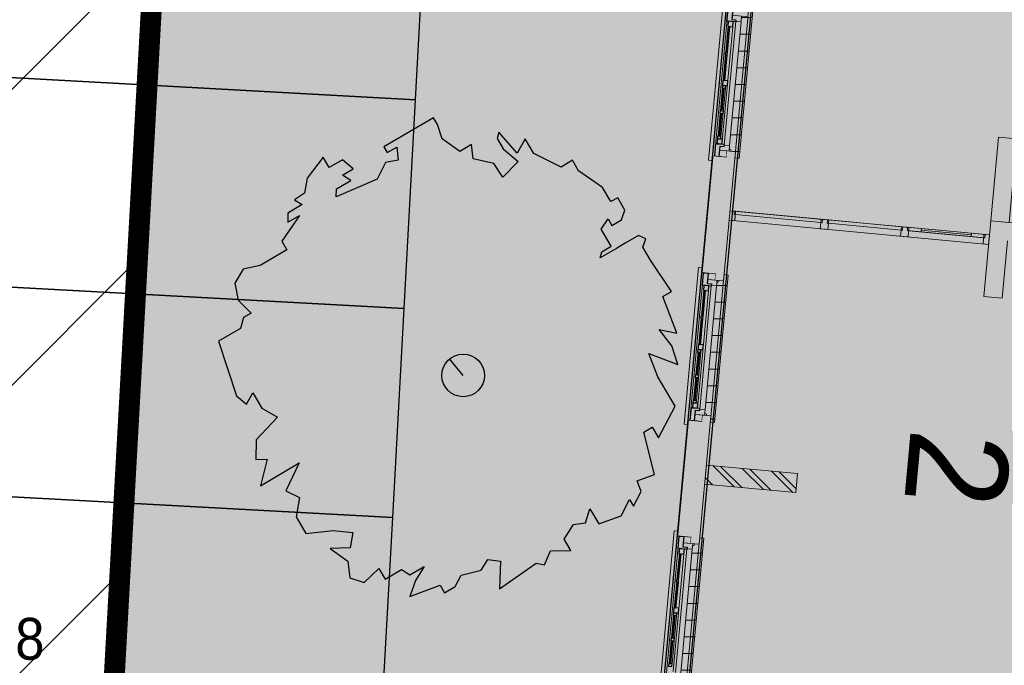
# Model space of a CAD drawing. Extents: x -1000932 to 2054797, y 285738 to 764020.
# Tile 894 of 1056: x 1352547 to 1364316, y 511685 to 519401. Entities that reach past the tile are written whole.
import ezdxf

# ---------------------------------------------------------------- set-up
doc = ezdxf.new("R2010")
doc.units = 0
doc.header["$MEASUREMENT"] = 0
doc.set_wipeout_variables(frame=1)
doc.linetypes.add('DASHED', pattern=[0.75, 0.5, -0.25])
doc.layers.get('0').update_dxf_attribs({"color": 1, "linetype": 'CONTINUOUS'})
for name, color, linetype in [('--schets pp', 1, 'CONTINUOUS'), ('-boom beschermd', 82, 'CONTINUOUS'), ('A-0010--', 4, 'CONTINUOUS'), ('A-0210-WAND-BU', 7, 'CONTINUOUS'), ('A-0220-WAND-BI', 1, 'CONTINUOUS'), ('A-0310-KOZ-BU', 7, 'CONTINUOUS'), ('A-0320-KOZ-BI', 14, 'CONTINUOUS'), ('A-0900-TERREIN', 14, 'CONTINUOUS')]:
    doc.layers.add(name, color=color, linetype=linetype)
doc.layers.add('Z02', color=7, linetype='CONTINUOUS', lineweight=0)
doc.layers.add('Z09', color=7, linetype='CONTINUOUS', lineweight=0)
doc.styles.add('JK-T', font='arial.ttf', dxfattribs={"width": 0.9})
doc.styles.get("Standard").update_dxf_attribs({"font": 'romans.shx'})
doc.styles.add('Style-INTL_ISO_EQUAL', font='INTL_ISO_EQUAL.shx')
pattern_1 = [(360, (1325089.03, 597225.78), (5e-14, 200), [])]
pattern_2 = [(315, (1325089.03, 597225.78), (159.09903, 159.09903), []), (315, (1325174.03, 597225.78), (159.09903, 159.09903), [])]

# ---------------------------------------------------------------- blocks, each defined once
blk = doc.blocks.new('eigendomssituatie')
at = {"layer": '--schets pp', "linetype": 'Continuous', "transparency": 33554495}
h = blk.add_hatch(color=140, dxfattribs=at)
h.dxf.hatch_style = 1
h.paths.add_polyline_path([(9221, 16017), (-3884, 17237), (-5436, 504), (0, 0), (-2500, -26949), (-6847, -26546), (-6943, -27582), (-9442, -27350), (-9346, -26314), (-13692, -25911), (-13542, -23750), (-24868, -22700), (-35971, -21670), (-39085, -21481), (-35919, 15171), (-35449, 20057), (-40996, 20385), (-45060, -52868), (-5988, -60874), (-5392, -55500), (3604, -48873)])
at = {"layer": '--schets pp', "color": 140, "linetype": 'Continuous', "const_width": 250}
blk.add_lwpolyline([(9221, 16017), (-3884, 17237), (-5436, 504), (0, 0), (-2500, -26949), (-6847, -26546), (-6943, -27582), (-9442, -27350), (-9346, -26314), (-13692, -25911), (-13542, -23750), (-24868, -22700), (-35971, -21670), (-39085, -21481), (-35919, 15171), (-35449, 20057), (-40996, 20385), (-45060, -52868), (-5988, -60874), (-5392, -55500), (3604, -48873)], close=True, dxfattribs=at)
blk = doc.blocks.new('nieuwe bomen')
at = {"layer": '-boom beschermd', "linetype": 'Continuous', "true_color": 0xd5bf15, "transparency": 33554559}
h = blk.add_hatch(color=52, dxfattribs=at)
h.dxf.hatch_style = 1
h.paths.add_polyline_path([(2240, 1375), (2147, 1534), (2182, 1631), (2096, 1673), (1935, 1578), (1832, 1518), (1639, 1404), (1658, 1477), (1771, 1543), (1651, 1748), (1732, 1872), (1778, 1792), (1894, 1860), (1934, 1975), (1847, 2123), (1767, 2076), (1667, 2247), (1380, 2445), (1306, 2570), (1170, 2490), (845, 2651), (741, 2825), (644, 2655), (427, 2905), (408, 2829), (480, 2706), (657, 2556), (476, 2369), (368, 2533), (121, 2587), (98, 2757), (-38, 2677), (-250, 2828), (-308, 2997), (-355, 3077), (-947, 2730), (-907, 2662), (-793, 2728), (-776, 2570), (-928, 2542), (-1029, 2345), (-1518, 2134), (-1512, 2229), (-1342, 2330), (-1441, 2394), (-1315, 2467), (-1441, 2577), (-1600, 2484), (-1674, 2609), (-1865, 2358), (-1898, 2178), (-2014, 2098), (-1925, 2040), (-2095, 1940), (-2097, 1829), (-1958, 1911), (-2167, 1602), (-2107, 1499), (-2426, 1312), (-2630, 1269), (-2731, 1102), (-2688, 898), (-2535, 743), (-2626, 690), (-2661, 562), (-2923, 408), (-2709, -243), (-2589, -343), (-2515, -208), (-2408, -390), (-2221, -499), (-2475, -771), (-2478, -1007), (-2342, -1003), (-2423, -1319), (-1960, -1046), (-2121, -1378), (-1955, -1459), (-1996, -1691), (-1879, -1889), (-1552, -1855), (-1320, -1878), (-1349, -2063), (-1591, -2068), (-1379, -2221), (-1354, -2421), (-1184, -2474), (-1006, -2308), (-933, -2434), (-738, -2319), (-639, -2383), (-468, -2283), (-569, -2450), (-639, -2644), (-275, -2507), (-222, -2598), (-97, -2524), (-23, -2389), (215, -2326), (296, -2202), (445, -2222), (436, -2552), (872, -2246), (974, -2263), (1046, -2098), (1288, -2094), (1208, -1957), (1320, -1784), (1463, -1762), (1516, -1593), (1623, -1775), (1889, -1680), (1988, -1484), (2035, -1564), (2129, -1386), (2079, -1262), (2287, -1186), (2159, -680), (2261, -620), (2335, -745), (2534, -370), (2326, -17), (2219, 260), (2568, 128), (2496, 351), (2341, 547), (2554, 504), (2388, 941), (2490, 1001)])
at = {"layer": '-boom beschermd', "color": 52, "linetype": 'Continuous', "true_color": 0xd5bf15}
blk.add_lwpolyline([(2240, 1375), (2147, 1534), (2182, 1631), (2096, 1673), (1935, 1578), (1832, 1518), (1639, 1404), (1658, 1477), (1771, 1543), (1651, 1748), (1732, 1872), (1778, 1792), (1894, 1860), (1934, 1975), (1847, 2123), (1767, 2076), (1667, 2247), (1380, 2445), (1306, 2570), (1170, 2490), (845, 2651), (741, 2825), (644, 2655), (427, 2905), (408, 2829), (480, 2706), (657, 2556), (476, 2369), (368, 2533), (121, 2587), (98, 2757), (-38, 2677), (-250, 2828), (-308, 2997), (-355, 3077), (-947, 2730), (-907, 2662), (-793, 2728), (-776, 2570), (-928, 2542), (-1029, 2345), (-1518, 2134), (-1512, 2229), (-1342, 2330), (-1441, 2394), (-1315, 2467), (-1441, 2577), (-1600, 2484), (-1674, 2609), (-1865, 2358), (-1898, 2178), (-2014, 2098), (-1925, 2040), (-2095, 1940), (-2097, 1829), (-1958, 1911), (-2167, 1602), (-2107, 1499), (-2426, 1312), (-2630, 1269), (-2731, 1102), (-2688, 898), (-2535, 743), (-2626, 690), (-2661, 562), (-2923, 408), (-2709, -243), (-2589, -343), (-2515, -208), (-2408, -390), (-2221, -499), (-2475, -771), (-2478, -1007), (-2342, -1003), (-2423, -1319), (-1960, -1046), (-2121, -1378), (-1955, -1459), (-1996, -1691), (-1879, -1889), (-1552, -1855), (-1320, -1878), (-1349, -2063), (-1591, -2068), (-1379, -2221), (-1354, -2421), (-1184, -2474), (-1006, -2308), (-933, -2434), (-738, -2319), (-639, -2383), (-468, -2283), (-569, -2450), (-639, -2644), (-275, -2507), (-222, -2598), (-97, -2524), (-23, -2389), (215, -2326), (296, -2202), (445, -2222), (436, -2552), (872, -2246), (974, -2263), (1046, -2098), (1288, -2094), (1208, -1957), (1320, -1784), (1463, -1762), (1516, -1593), (1623, -1775), (1889, -1680), (1988, -1484), (2035, -1564), (2129, -1386), (2079, -1262), (2287, -1186), (2159, -680), (2261, -620), (2335, -745), (2534, -370), (2326, -17), (2219, 260), (2568, 128), (2496, 351), (2341, 547), (2554, 504), (2388, 941), (2490, 1001)], close=True, dxfattribs=at)
blk.add_lwpolyline([(0, 0), (-163, 196)], dxfattribs=at)
blk.add_circle((0, 0), 255, dxfattribs=at)

msp = doc.modelspace()

# ---------------------------------------------------------------- hatches: boundary and pattern name
at = {"linetype": 'Continuous', "lineweight": 13}
msp.add_hatch(color=7, dxfattribs=at).paths.add_polyline_path([(1361845.911, 513977.64), (1361824.665, 513748.624), (1360734.349, 513849.78), (1360755.595, 514078.796)], flags=0)
h = msp.add_hatch(dxfattribs=at)
h.set_pattern_fill('^MB0B200', angle=-90, style=0, pattern_type=0)
h.set_pattern_definition(pattern_2)
h.paths.add_polyline_path([(1361845.911, 513977.64), (1361824.665, 513748.624), (1360734.349, 513849.78), (1360755.595, 514078.796)], flags=0)
at = {"layer": 'A-0210-WAND-BU', "linetype": 'Continuous', "lineweight": 5}
for points in [[(1360959.755, 516279.343), (1360860.185, 516288.577), (1361003.372, 517831.952), (1361102.946, 517822.718)], [(1360959.755, 516279.343), (1360860.185, 516288.577), (1361003.372, 517831.952), (1361102.946, 517822.718)], [(1360667.833, 513132.859), (1360568.263, 513142.093), (1360710.528, 514675.515), (1360810.103, 514666.265)], [(1360667.833, 513132.859), (1360568.263, 513142.093), (1360710.528, 514675.515), (1360810.103, 514666.265)]]:
    msp.add_hatch(color=7, dxfattribs=at).paths.add_polyline_path(points, flags=0)
at = {"layer": 'A-0210-WAND-BU', "linetype": 'Continuous', "lineweight": 13}
for points in [[(1360959.755, 516279.343), (1360860.185, 516288.577), (1361003.372, 517831.952), (1361102.946, 517822.718)], [(1360959.755, 516279.343), (1360860.185, 516288.577), (1361003.372, 517831.952), (1361102.946, 517822.718)], [(1360667.833, 513132.859), (1360568.263, 513142.093), (1360710.528, 514675.515), (1360810.103, 514666.265)], [(1360667.833, 513132.859), (1360568.263, 513142.093), (1360710.528, 514675.515), (1360810.103, 514666.265)]]:
    msp.add_hatch(color=7, dxfattribs=at).paths.add_polyline_path(points, flags=0)
h = msp.add_hatch(dxfattribs=at)
h.set_pattern_fill('^MB0B200', angle=-90, style=0, pattern_type=0)
h.set_pattern_definition(pattern_2)
h.paths.add_polyline_path([(1360959.755, 516279.343), (1360860.185, 516288.577), (1361003.372, 517831.952), (1361102.946, 517822.718)], flags=0)
h = msp.add_hatch(dxfattribs=at)
h.set_pattern_fill('^MB0B200', angle=-90, style=0, pattern_type=0)
h.set_pattern_definition(pattern_2)
h.paths.add_polyline_path([(1360959.755, 516279.343), (1360860.185, 516288.577), (1361003.372, 517831.952), (1361102.946, 517822.718)], flags=0)
h = msp.add_hatch(dxfattribs=at)
h.set_pattern_fill('^MB0B200', angle=-90, style=0, pattern_type=0)
h.set_pattern_definition(pattern_2)
h.paths.add_polyline_path([(1360667.833, 513132.859), (1360568.263, 513142.093), (1360710.528, 514675.515), (1360810.103, 514666.265)], flags=0)
h = msp.add_hatch(dxfattribs=at)
h.set_pattern_fill('^MB0B200', angle=-90, style=0, pattern_type=0)
h.set_pattern_definition(pattern_2)
h.paths.add_polyline_path([(1360667.833, 513132.859), (1360568.263, 513142.093), (1360710.528, 514675.515), (1360810.103, 514666.265)], flags=0)
at = {"layer": 'A-0310-KOZ-BU', "linetype": 'Continuous', "lineweight": 5}
h = msp.add_hatch(dxfattribs=at)
h.set_pattern_fill('@AVB20', angle=-90, style=0, pattern_type=0)
h.set_pattern_definition(pattern_1)
h.paths.add_polyline_path([(1361259.528, 519510.468), (1361251.677, 519425.827), (1361176.997, 519432.765), (1361028.251, 517829.515), (1361102.931, 517822.577), (1361096.017, 517748.03), (1361145.802, 517743.421), (1361309.314, 519505.843)], flags=0)
h = msp.add_hatch(dxfattribs=at)
h.set_pattern_fill('@AVB20', angle=-90, style=0, pattern_type=0)
h.set_pattern_definition(pattern_1)
h.paths.add_polyline_path([(1360966.685, 516354.03), (1360958.833, 516269.39), (1360884.153, 516276.312), (1360735.411, 514673.062), (1360810.091, 514666.14), (1360803.173, 514591.593), (1360852.958, 514586.968), (1361016.47, 516349.405)], flags=0)
h = msp.add_hatch(dxfattribs=at)
h.set_pattern_fill('@AVB20', angle=-90, style=0, pattern_type=0)
h.set_pattern_definition(pattern_1)
h.paths.add_polyline_path([(1360674.763, 513207.53), (1360666.911, 513122.905), (1360592.232, 513129.827), (1360443.485, 511526.577), (1360518.165, 511519.64), (1360511.251, 511445.109), (1360561.036, 511440.484), (1360724.548, 513202.921)], flags=0)

# ---------------------------------------------------------------- linework, layer by layer
at = {"layer": '--schets pp', "ltscale": 200}
for points in [[(1352284.392, 518716.369), (1357277.015, 518444.868), (1357412.766, 520941.179), (1352420.142, 521212.68)], [(1352148.641, 516220.057), (1357141.265, 515948.556), (1357277.015, 518444.868), (1352284.392, 518716.369)], [(1352012.891, 513723.745), (1357005.514, 513452.244), (1357141.265, 515948.556), (1352148.641, 516220.057)], [(1351877.14, 511227.434), (1356869.764, 510955.933), (1357005.514, 513452.244), (1352012.891, 513723.745)]]:
    msp.add_lwpolyline(points, close=True, dxfattribs=at)
at = {"linetype": 'Continuous'}
msp.add_lwpolyline([(1370029.448, 535124.573), (1369780.26, 532438.609), (1369650.607, 532449.695), (1369624.827, 532171.825), (1363583.106, 532702.224), (1362801.466, 532774.74), (1362820.265, 532977.386), (1362242.752, 533030.987), (1359493.723, 503414.779), (1369458.556, 502450.093), (1370283.015, 502373.598), (1370276.548, 502303.905), (1370129.235, 502317.512), (1370099.678, 501998.947), (1379036.241, 501169.84)], dxfattribs=at)
at = {"color": 7, "linetype": 'Continuous', "lineweight": 18}
msp.add_lwpolyline([(1360755.595, 514078.796), (1360734.349, 513849.78), (1361824.665, 513748.624), (1361845.911, 513977.64)], close=True, dxfattribs=at)
at = {"layer": 'A-0210-WAND-BU', "color": 7, "linetype": 'Continuous', "lineweight": 18}
for points in [[(1360959.755, 516279.343), (1360860.185, 516288.577), (1361003.372, 517831.952), (1361102.946, 517822.718)], [(1360959.755, 516279.343), (1360860.185, 516288.577), (1361003.372, 517831.952), (1361102.946, 517822.718)], [(1360959.755, 516279.343), (1360860.185, 516288.577), (1361003.372, 517831.952), (1361102.946, 517822.718)], [(1360959.755, 516279.343), (1360860.185, 516288.577), (1361003.372, 517831.952), (1361102.946, 517822.718)], [(1360667.833, 513132.859), (1360568.263, 513142.093), (1360710.528, 514675.515), (1360810.103, 514666.265)], [(1360667.833, 513132.859), (1360568.263, 513142.093), (1360710.528, 514675.515), (1360810.103, 514666.265)], [(1360667.833, 513132.859), (1360568.263, 513142.093), (1360710.528, 514675.515), (1360810.103, 514666.265)], [(1360667.833, 513132.859), (1360568.263, 513142.093), (1360710.528, 514675.515), (1360810.103, 514666.265)]]:
    msp.add_lwpolyline(points, close=True, dxfattribs=at)
at = {"layer": 'A-0220-WAND-BI', "color": 7, "linetype": 'Continuous', "lineweight": 18}
msp.add_lwpolyline([(1364247.532, 517997.468), (1364466.591, 517977.14), (1364373.794, 516976.937), (1364154.735, 516997.265)], close=True, dxfattribs=at)
for points in [[(1364070.857, 516093.14), (1364154.735, 516997.265)], [(1364070.857, 516093.14), (1364154.735, 516997.265)], [(1364070.857, 516093.14), (1364154.735, 516997.265)], [(1364070.857, 516093.14), (1364154.735, 516997.265)], [(1364070.857, 516093.14), (1364154.735, 516997.265)], [(1364070.857, 516093.14), (1364154.735, 516997.265)], [(1364154.735, 516997.265), (1366429.896, 516786.187)], [(1364353.47, 516757.874), (1364289.915, 516072.827)], [(1364353.47, 516757.874), (1364289.915, 516072.827)], [(1364353.47, 516757.874), (1364289.915, 516072.827)], [(1364353.47, 516757.874), (1364289.915, 516072.827)], [(1364353.47, 516757.874), (1364289.915, 516072.827)], [(1364353.47, 516757.874), (1364289.915, 516072.827)], [(1364289.915, 516072.827), (1364070.857, 516093.14)], [(1364289.915, 516072.827), (1364070.857, 516093.14)], [(1364289.915, 516072.827), (1364070.857, 516093.14)], [(1364289.915, 516072.827), (1364070.857, 516093.14)], [(1364289.915, 516072.827), (1364070.857, 516093.14)], [(1364289.915, 516072.827), (1364070.857, 516093.14)]]:
    msp.add_lwpolyline(points, dxfattribs=at)
at = {"layer": 'A-0310-KOZ-BU', "color": 7, "linetype": 'Continuous', "lineweight": 18}
for points in [[(1360955.935, 519593.874), (1360782.263, 517721.905), (1360822.091, 517718.218), (1360827.169, 517772.984), (1360852.064, 517770.671), (1361015.575, 519533.109), (1360990.681, 519535.405), (1360995.763, 519590.171)], [(1361063.505, 519453.327), (1361177.017, 519442.796), (1361170.829, 519376.093), (1361107.103, 519381.999), (1361108.673, 519398.921), (1361058.888, 519403.546)], [(1360913.849, 517840.265), (1361027.364, 517829.734), (1361033.552, 517896.437), (1360969.825, 517902.359), (1360968.255, 517885.421), (1360918.47, 517890.046)], [(1361003.372, 517831.952), (1360996.399, 517757.28), (1360906.876, 517765.577), (1360913.849, 517840.265)], [(1360663.091, 516437.421), (1360489.419, 514565.468), (1360529.247, 514561.765), (1360534.329, 514616.53), (1360559.22, 514614.234), (1360722.732, 516376.655), (1360697.841, 516378.968), (1360702.919, 516433.734)], [(1360860.185, 516288.577), (1360867.067, 516363.265), (1360777.544, 516371.577), (1360770.661, 516296.89)], [(1360770.661, 516296.89), (1360884.173, 516286.359), (1360877.985, 516219.64), (1360814.259, 516225.562), (1360815.829, 516242.484), (1360766.044, 516247.109)], [(1360710.528, 514675.515), (1360703.556, 514600.843), (1360614.032, 514609.124), (1360621.009, 514683.812)], [(1360621.009, 514683.812), (1360734.521, 514673.28), (1360740.708, 514739.999), (1360676.982, 514745.905), (1360675.411, 514728.984), (1360625.626, 514733.609)], [(1360371.169, 513290.937), (1360197.493, 511418.984), (1360237.325, 511415.28), (1360242.403, 511470.046), (1360267.298, 511467.734), (1360430.81, 513230.171), (1360405.915, 513232.484), (1360410.997, 513287.249)], [(1360478.739, 513150.405), (1360592.251, 513139.874), (1360586.064, 513073.155), (1360522.337, 513079.062), (1360523.907, 513095.999), (1360474.118, 513100.609)], [(1360568.263, 513142.093), (1360575.142, 513216.765), (1360485.622, 513225.093), (1360478.739, 513150.405)]]:
    msp.add_lwpolyline(points, close=True, dxfattribs=at)
at = {"layer": 'A-0310-KOZ-BU', "color": 7, "linetype": 'DASHED', "lineweight": 13}
for points in [[(1360990.681, 519535.405), (1360827.169, 517772.984)], [(1361252.599, 519435.796), (1361102.946, 517822.718)], [(1360697.841, 516378.968), (1360534.329, 514616.53)], [(1360959.755, 516279.343), (1360810.103, 514666.265)], [(1360405.915, 513232.484), (1360242.403, 511470.046)], [(1360667.833, 513132.859), (1360518.181, 511519.78)]]:
    msp.add_lwpolyline(points, dxfattribs=at)
at = {"layer": 'A-0310-KOZ-BU', "color": 7, "linetype": 'Continuous', "lineweight": 25}
for points in [[(1361108.673, 519398.921), (1361106.364, 519374.03), (1361001.72, 519383.749), (1361015.575, 519533.109), (1361070.388, 519528.03), (1361058.888, 519403.546)], [(1361017.649, 519382.265), (1361012.107, 519322.515), (1361071.853, 519316.984), (1361077.396, 519376.718)], [(1360983.47, 519013.843), (1360980.7, 518983.984), (1361005.591, 518981.671), (1361008.364, 519011.53)], [(1360952.06, 518675.296), (1360946.517, 518615.562), (1361006.263, 518610.015), (1361011.806, 518669.765)], [(1360946.517, 518615.562), (1360943.747, 518585.687), (1360983.575, 518581.984), (1360986.349, 518611.859)], [(1360918.341, 518311.859), (1360915.571, 518281.984), (1360955.399, 518278.296), (1360958.173, 518308.171)], [(1360887.396, 517978.296), (1360881.853, 517918.546), (1360941.595, 517913.015), (1360947.138, 517972.749)], [(1360890.165, 518008.171), (1360887.396, 517978.296), (1360927.224, 517974.593), (1360929.997, 518004.468)], [(1360968.255, 517885.421), (1360970.564, 517910.327), (1360865.919, 517920.03), (1360852.064, 517770.671), (1360906.876, 517765.577), (1360918.47, 517890.046)], [(1360815.829, 516242.484), (1360813.521, 516217.593), (1360708.876, 516227.296), (1360722.732, 516376.655), (1360777.544, 516371.577), (1360766.044, 516247.109)], [(1360724.806, 516225.827), (1360719.263, 516166.077), (1360779.009, 516160.53), (1360784.552, 516220.28)], [(1360690.626, 515857.405), (1360687.857, 515827.53), (1360712.747, 515825.218), (1360715.521, 515855.093)], [(1360659.22, 515518.859), (1360653.677, 515459.109), (1360713.419, 515453.577), (1360718.962, 515513.312)], [(1360653.677, 515459.109), (1360650.903, 515429.249), (1360690.732, 515425.546), (1360693.505, 515455.421)], [(1360625.501, 515155.421), (1360622.728, 515125.546), (1360662.556, 515121.843), (1360665.329, 515151.718)], [(1360594.552, 514821.843), (1360589.009, 514762.109), (1360648.755, 514756.562), (1360654.294, 514816.312)], [(1360597.325, 514851.718), (1360594.552, 514821.843), (1360634.38, 514818.155), (1360637.153, 514848.03)], [(1360675.411, 514728.984), (1360677.724, 514753.874), (1360573.079, 514763.577), (1360559.22, 514614.234), (1360614.032, 514609.124), (1360625.626, 514733.609)], [(1360523.907, 513095.999), (1360521.595, 513071.109), (1360416.954, 513080.812), (1360430.81, 513230.171), (1360485.622, 513225.093), (1360474.118, 513100.609)], [(1360432.884, 513079.327), (1360427.341, 513019.593), (1360487.087, 513014.046), (1360492.626, 513073.796)], [(1360398.704, 512710.921), (1360395.931, 512681.046), (1360420.825, 512678.734), (1360423.599, 512708.609)], [(1360361.751, 512312.624), (1360358.982, 512282.749), (1360398.81, 512279.062), (1360401.583, 512308.937)], [(1360367.294, 512372.374), (1360361.751, 512312.624), (1360421.497, 512307.077), (1360427.04, 512366.827)], [(1360333.575, 512008.937), (1360330.806, 511979.062), (1360370.634, 511975.359), (1360373.407, 512005.234)], [(1360305.399, 511705.234), (1360302.63, 511675.359), (1360342.458, 511671.671), (1360345.232, 511701.546)]]:
    msp.add_lwpolyline(points, close=True, dxfattribs=at)
at = {"layer": 'A-0310-KOZ-BU', "color": 7, "linetype": 'Continuous', "lineweight": 13}
for points in [[(1361177.017, 519442.796), (1361252.599, 519435.796), (1361259.528, 519510.468), (1361309.314, 519505.843), (1361145.802, 517743.421), (1361096.017, 517748.03), (1361102.946, 517822.718), (1361027.235, 517829.452)], [(1361107.103, 519381.999), (1360969.825, 517902.359)], [(1361170.829, 519376.093), (1361033.552, 517896.437)], [(1361071.853, 519316.984), (1360941.595, 517913.015)], [(1361021.067, 519321.687), (1360992.431, 519013.015)], [(1361031.024, 519320.765), (1361002.388, 519012.093)], [(1360989.661, 518983.14), (1360961.021, 518674.468)], [(1360999.618, 518982.218), (1360970.982, 518673.546)], [(1360952.708, 518584.859), (1360927.306, 518311.03)], [(1360983.575, 518581.984), (1360929.997, 518004.468)], [(1360962.665, 518583.937), (1360937.263, 518310.109)], [(1360924.532, 518281.155), (1360899.13, 518007.327)], [(1360934.489, 518280.234), (1360909.087, 518006.405)], [(1360884.173, 516286.359), (1360959.755, 516279.343), (1360966.685, 516354.03), (1361016.47, 516349.405), (1360852.958, 514586.968), (1360803.173, 514591.593), (1360810.103, 514666.265), (1360734.392, 514673.015)], [(1360814.259, 516225.562), (1360676.982, 514745.905)], [(1360877.985, 516219.64), (1360740.708, 514739.999)], [(1360779.009, 516160.53), (1360648.755, 514756.562)], [(1360728.228, 516165.249), (1360699.587, 515856.577)], [(1360738.185, 516164.327), (1360709.544, 515855.655)], [(1360696.817, 515826.702), (1360668.181, 515518.03)], [(1360706.774, 515825.78), (1360678.138, 515517.109)], [(1360659.864, 515428.405), (1360634.462, 515154.593)], [(1360690.732, 515425.546), (1360637.153, 514848.03)], [(1360669.821, 515427.484), (1360644.419, 515153.655)], [(1360631.689, 515124.718), (1360606.286, 514850.89)], [(1360641.646, 515123.796), (1360616.243, 514849.968)], [(1360592.251, 513139.874), (1360667.833, 513132.859), (1360674.763, 513207.53), (1360724.548, 513202.921), (1360561.036, 511440.484), (1360511.251, 511445.109), (1360518.181, 511519.78), (1360442.47, 511526.53)], [(1360522.337, 513079.062), (1360385.06, 511599.421)], [(1360436.302, 513018.765), (1360407.665, 512710.077)], [(1360446.259, 513017.827), (1360417.622, 512709.155)], [(1360586.064, 513073.155), (1360448.786, 511593.515)], [(1360487.087, 513014.046), (1360356.829, 511610.077)], [(1360404.896, 512680.218), (1360376.255, 512371.546)], [(1360414.853, 512679.296), (1360386.212, 512370.609)], [(1360367.942, 512281.921), (1360342.536, 512008.093)], [(1360398.81, 512279.062), (1360345.232, 511701.546)], [(1360377.899, 512280.999), (1360352.497, 512007.171)], [(1360339.767, 511978.234), (1360314.36, 511704.405)], [(1360349.724, 511977.296), (1360324.321, 511703.484)]]:
    msp.add_lwpolyline(points, dxfattribs=at)
for points in [[(1361037.001, 519320.218), (1361008.364, 519011.53), (1360988.45, 519013.39), (1361017.087, 519322.062)], [(1361005.591, 518981.671), (1360976.954, 518672.999), (1360957.04, 518674.843), (1360985.677, 518983.515)], [(1360968.642, 518583.374), (1360943.235, 518309.546), (1360923.321, 518311.405), (1360948.724, 518585.218)], [(1360940.466, 518279.687), (1360915.06, 518005.859), (1360895.146, 518007.702), (1360920.548, 518281.53)], [(1360744.157, 516163.765), (1360715.521, 515855.093), (1360695.607, 515856.937), (1360724.243, 516165.609)], [(1360712.747, 515825.218), (1360684.11, 515516.546), (1360664.196, 515518.39), (1360692.833, 515827.062)], [(1360675.798, 515426.937), (1360650.392, 515153.109), (1360630.478, 515154.952), (1360655.884, 515428.78)], [(1360647.622, 515123.234), (1360622.216, 514849.405), (1360602.302, 514851.265), (1360627.708, 515125.077)], [(1360452.235, 513017.28), (1360423.599, 512708.609), (1360403.681, 512710.452), (1360432.321, 513019.124)], [(1360420.825, 512678.734), (1360392.189, 512370.062), (1360372.274, 512371.905), (1360400.911, 512680.577)], [(1360383.872, 512280.452), (1360358.47, 512006.624), (1360338.556, 512008.468), (1360363.958, 512282.296)], [(1360355.696, 511976.749), (1360330.294, 511702.921), (1360310.38, 511704.78), (1360335.782, 511978.593)]]:
    msp.add_lwpolyline(points, close=True, dxfattribs=at)
at = {"layer": 'A-0310-KOZ-BU', "color": 7, "linetype": 'Continuous', "lineweight": 18}
for points in [[(1361029.571, 517853.546, -0.409592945), (1361051.353, 517827.499)], [(1360881.966, 516262.546, 0.409592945), (1360908.165, 516284.124)], [(1360736.728, 514697.093, -0.409592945), (1360758.509, 514671.062)], [(1360590.044, 513116.062, 0.409592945), (1360616.243, 513137.64)]]:
    msp.add_lwpolyline(points, format="xyb", dxfattribs=at)
at = {"layer": 'A-0320-KOZ-BI', "color": 7, "linetype": 'Continuous', "lineweight": 13}
for points in [[(1361104.157, 517110.562), (1361093.626, 516997.046), (1361026.911, 517003.234), (1361037.442, 517116.749)], [(1362217.376, 517007.28), (1362206.845, 516893.765), (1362117.232, 516902.077), (1362127.763, 517015.593)], [(1363176.259, 516918.312), (1363165.728, 516804.812), (1363076.11, 516813.124), (1363086.642, 516926.64)], [(1364139.122, 516828.984), (1364128.591, 516715.468), (1364061.88, 516721.671), (1364072.411, 516835.171)]]:
    msp.add_lwpolyline(points, close=True, dxfattribs=at)
at = {"layer": 'A-0320-KOZ-BI', "color": 7, "linetype": 'Continuous', "lineweight": 18}
for points in [[(1361104.157, 517110.562), (1361093.626, 516997.046), (1361026.911, 517003.234), (1361037.442, 517116.749)], [(1361104.157, 517110.562), (1361093.626, 516997.046), (1361026.911, 517003.234), (1361037.442, 517116.749)], [(1361104.157, 517110.562), (1361093.626, 516997.046), (1361026.911, 517003.234), (1361037.442, 517116.749)], [(1361089.22, 517111.952), (1361085.524, 517072.124), (1361100.462, 517070.734), (1361093.626, 516997.046), (1361026.911, 517003.234), (1361037.442, 517116.749)], [(1362217.376, 517007.28), (1362206.845, 516893.765), (1362117.232, 516902.077), (1362127.763, 517015.593)], [(1362217.376, 517007.28), (1362206.845, 516893.765), (1362117.232, 516902.077), (1362127.763, 517015.593)], [(1362217.376, 517007.28), (1362206.845, 516893.765), (1362117.232, 516902.077), (1362127.763, 517015.593)], [(1362202.442, 517008.671), (1362198.747, 516968.843), (1362213.681, 516967.452), (1362206.845, 516893.765), (1362117.232, 516902.077), (1362124.067, 516975.765), (1362139.001, 516974.374), (1362142.696, 517014.202)], [(1363176.259, 516918.312), (1363165.728, 516804.812), (1363076.11, 516813.124), (1363086.642, 516926.64)], [(1363176.259, 516918.312), (1363165.728, 516804.812), (1363076.11, 516813.124), (1363086.642, 516926.64)], [(1363176.259, 516918.312), (1363165.728, 516804.812), (1363076.11, 516813.124), (1363086.642, 516926.64)], [(1363161.321, 516919.702), (1363157.626, 516879.874), (1363172.564, 516878.484), (1363165.728, 516804.812), (1363076.11, 516813.124), (1363082.95, 516886.796), (1363097.884, 516885.421), (1363101.579, 516925.249)], [(1363325.618, 516904.468), (1363321.923, 516864.64), (1363157.626, 516879.874), (1363161.321, 516919.702)], [(1364087.345, 516833.796), (1364083.649, 516793.968), (1363919.357, 516809.202), (1363923.052, 516849.03)], [(1364139.122, 516828.984), (1364128.591, 516715.468), (1364061.88, 516721.671), (1364072.411, 516835.171)], [(1364139.122, 516828.984), (1364128.591, 516715.468), (1364061.88, 516721.671), (1364072.411, 516835.171)], [(1364139.122, 516828.984), (1364128.591, 516715.468), (1364061.88, 516721.671), (1364072.411, 516835.171)], [(1364139.122, 516828.984), (1364128.591, 516715.468), (1364061.88, 516721.671), (1364068.716, 516795.343), (1364083.649, 516793.968), (1364087.345, 516833.796)]]:
    msp.add_lwpolyline(points, close=True, dxfattribs=at)
at = {"layer": 'A-0320-KOZ-BI', "color": 7, "linetype": 'Continuous', "lineweight": 13}
for points in [[(1364139.122, 516828.984), (1364139.122, 516828.984), (1361037.442, 517116.749), (1361037.442, 517116.749)], [(1362142.696, 517014.202), (1362142.696, 517014.202), (1361089.22, 517111.952), (1361089.22, 517111.952)], [(1362127.763, 517015.593), (1362127.763, 517015.593), (1361104.157, 517110.562), (1361104.157, 517110.562)], [(1362127.763, 517015.593), (1362127.763, 517015.593), (1361104.157, 517110.562), (1361104.157, 517110.562)], [(1362127.763, 517015.593), (1362127.763, 517015.593), (1361104.157, 517110.562), (1361104.157, 517110.562)], [(1364128.591, 516715.468), (1364128.591, 516715.468), (1361026.911, 517003.234), (1361026.911, 517003.234)], [(1364128.591, 516715.468), (1364128.591, 516715.468), (1361026.911, 517003.234), (1361026.911, 517003.234)], [(1364128.591, 516715.468), (1364128.591, 516715.468), (1361026.911, 517003.234), (1361026.911, 517003.234)], [(1364128.591, 516715.468), (1364128.591, 516715.468), (1361026.911, 517003.234), (1361026.911, 517003.234)], [(1364128.591, 516715.468), (1364128.591, 516715.468), (1361026.911, 517003.234), (1361026.911, 517003.234)], [(1363101.579, 516925.249), (1363101.579, 516925.249), (1362202.442, 517008.671), (1362202.442, 517008.671)], [(1363086.642, 516926.64), (1363086.642, 516926.64), (1362217.376, 517007.28), (1362217.376, 517007.28)], [(1363086.642, 516926.64), (1363086.642, 516926.64), (1362217.376, 517007.28), (1362217.376, 517007.28)], [(1363086.642, 516926.64), (1363086.642, 516926.64), (1362217.376, 517007.28), (1362217.376, 517007.28)], [(1364087.345, 516833.796), (1364087.345, 516833.796), (1363161.321, 516919.702), (1363161.321, 516919.702)], [(1364087.345, 516833.796), (1364087.345, 516833.796), (1363161.321, 516919.702), (1363161.321, 516919.702)], [(1364087.345, 516833.796), (1364087.345, 516833.796), (1363161.321, 516919.702), (1363161.321, 516919.702)], [(1363923.052, 516849.03), (1363923.052, 516849.03), (1363325.618, 516904.468), (1363325.618, 516904.468)], [(1363919.357, 516809.202), (1363919.357, 516809.202), (1363321.923, 516864.64), (1363321.923, 516864.64)]]:
    msp.add_lwpolyline(points, dxfattribs=at)
at = {"layer": 'A-0320-KOZ-BI', "color": 7, "linetype": 'Continuous', "lineweight": 18}
for points in [[(1362124.067, 516975.765), (1362124.067, 516975.765), (1361100.462, 517070.734), (1361100.462, 517070.734)], [(1363082.95, 516886.796), (1363082.95, 516886.796), (1362213.681, 516967.452), (1362213.681, 516967.452)], [(1364068.716, 516795.343), (1364068.716, 516795.343), (1363172.564, 516878.484), (1363172.564, 516878.484)], [(1364068.716, 516795.343), (1364068.716, 516795.343), (1363172.564, 516878.484), (1363172.564, 516878.484)], [(1364068.716, 516795.343), (1364068.716, 516795.343), (1363172.564, 516878.484), (1363172.564, 516878.484)], [(1363921.204, 516829.124), (1363921.204, 516829.124), (1363323.771, 516884.546), (1363323.771, 516884.546)]]:
    msp.add_lwpolyline(points, dxfattribs=at)
at = {"layer": 'A-0900-TERREIN', "color": 14, "linetype": 'Continuous', "lineweight": 13}
msp.add_lwpolyline([(1383595.032, 591361.78), (1362758.032, 583958.78, 0.325245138), (1355655.034, 574135.78), (1354955.032, 560602.78), (1354741.665, 559083.78), (1354609.665, 555824.78), (1354517.032, 554612.78), (1354018.032, 546438.78), (1354018.032, 546438.78), (1353521.032, 540316.78), (1353521.032, 540316.78), (1352963.144, 531197.927), (1357955.768, 530926.426), (1356869.764, 510955.933), (1351877.14, 511227.434), (1350459.032, 487040.78), (1350082.032, 477392.78), (1367540.032, 474405.78), (1382648.032, 472192.78), (1382811.353, 472942.78), (1388958.392, 471481.093), (1391128.423, 470963.905)], format="xyb", dxfattribs=at)

# ---------------------------------------------------------------- texts
at = {"layer": 'A-0010--', "color": 7, "linetype": 'Continuous', "insert": (1363201.345, 514545.89), "char_height": 4.07831, "attachment_point": 7, "rotation": 264.7255921}
msp.add_mtext('{\\fArial|b0|i0|c12|p0;2}', dxfattribs=at)
at = {"layer": 'Z02', "color": 7, "style": 'Style-INTL_ISO_EQUAL'}
msp.add_text('2', height=1200, rotation=264.7225939, dxfattribs=at).set_placement((1363201.298, 514532.921))
at = {"layer": 'Z09', "style": 'JK-T', "width": 0.9}
msp.add_text('8', height=500, dxfattribs=at).set_placement((1352494.158, 511752.527))

# ---------------------------------------------------------------- next in the draw order: wipeouts: each hides what was drawn before it
at = {"color": 7, "linetype": 'Continuous'}
for points in [[(1360959.755, 516279.343), (1360860.185, 516288.577), (1361003.372, 517831.952), (1361102.946, 517822.718)], [(1360667.833, 513132.859), (1360568.263, 513142.093), (1360710.528, 514675.515), (1360810.103, 514666.265)]]:
    msp.add_wipeout(points, dxfattribs=at).dxf.layer = 'A-0210-WAND-BU'

# ---------------------------------------------------------------- next in the draw order: hatches: boundary and pattern name
at = {"layer": 'A-0210-WAND-BU', "linetype": 'Continuous', "lineweight": 5}
for points in [[(1360827.126, 517772.999), (1360926.696, 517763.749), (1360797.364, 516369.718), (1360697.794, 516378.968)], [(1360827.126, 517772.999), (1360926.696, 517763.749), (1360797.364, 516369.718), (1360697.794, 516378.968)], [(1360534.282, 514616.546), (1360633.857, 514607.312), (1360505.442, 513223.234), (1360405.868, 513232.484)], [(1360534.282, 514616.546), (1360633.857, 514607.312), (1360505.442, 513223.234), (1360405.868, 513232.484)]]:
    msp.add_hatch(color=7, dxfattribs=at).paths.add_polyline_path(points, flags=0)
at = {"layer": 'A-0210-WAND-BU', "linetype": 'Continuous', "lineweight": 13}
for points in [[(1360827.126, 517772.999), (1360926.696, 517763.749), (1360797.364, 516369.718), (1360697.794, 516378.968)], [(1360827.126, 517772.999), (1360926.696, 517763.749), (1360797.364, 516369.718), (1360697.794, 516378.968)], [(1360534.282, 514616.546), (1360633.857, 514607.312), (1360505.442, 513223.234), (1360405.868, 513232.484)], [(1360534.282, 514616.546), (1360633.857, 514607.312), (1360505.442, 513223.234), (1360405.868, 513232.484)]]:
    msp.add_hatch(color=7, dxfattribs=at).paths.add_polyline_path(points, flags=0)
h = msp.add_hatch(dxfattribs=at)
h.set_pattern_fill('^MB0B200', angle=-90, style=0, pattern_type=0)
h.set_pattern_definition(pattern_2)
h.paths.add_polyline_path([(1360827.126, 517772.999), (1360926.696, 517763.749), (1360797.364, 516369.718), (1360697.794, 516378.968)], flags=0)
h = msp.add_hatch(dxfattribs=at)
h.set_pattern_fill('^MB0B200', angle=-90, style=0, pattern_type=0)
h.set_pattern_definition(pattern_2)
h.paths.add_polyline_path([(1360827.126, 517772.999), (1360926.696, 517763.749), (1360797.364, 516369.718), (1360697.794, 516378.968)], flags=0)
h = msp.add_hatch(dxfattribs=at)
h.set_pattern_fill('^MB0B200', angle=-90, style=0, pattern_type=0)
h.set_pattern_definition(pattern_2)
h.paths.add_polyline_path([(1360534.282, 514616.546), (1360633.857, 514607.312), (1360505.442, 513223.234), (1360405.868, 513232.484)], flags=0)
h = msp.add_hatch(dxfattribs=at)
h.set_pattern_fill('^MB0B200', angle=-90, style=0, pattern_type=0)
h.set_pattern_definition(pattern_2)
h.paths.add_polyline_path([(1360534.282, 514616.546), (1360633.857, 514607.312), (1360505.442, 513223.234), (1360405.868, 513232.484)], flags=0)

# ---------------------------------------------------------------- next in the draw order: linework, layer by layer
at = {"layer": 'A-0210-WAND-BU', "color": 7, "linetype": 'Continuous', "lineweight": 18}
for points in [[(1360827.126, 517772.999), (1360926.696, 517763.749), (1360797.364, 516369.718), (1360697.794, 516378.968)], [(1360827.126, 517772.999), (1360926.696, 517763.749), (1360797.364, 516369.718), (1360697.794, 516378.968)], [(1360827.126, 517772.999), (1360926.696, 517763.749), (1360797.364, 516369.718), (1360697.794, 516378.968)], [(1360827.126, 517772.999), (1360926.696, 517763.749), (1360797.364, 516369.718), (1360697.794, 516378.968)], [(1360534.282, 514616.546), (1360633.857, 514607.312), (1360505.442, 513223.234), (1360405.868, 513232.484)], [(1360534.282, 514616.546), (1360633.857, 514607.312), (1360505.442, 513223.234), (1360405.868, 513232.484)], [(1360534.282, 514616.546), (1360633.857, 514607.312), (1360505.442, 513223.234), (1360405.868, 513232.484)], [(1360534.282, 514616.546), (1360633.857, 514607.312), (1360505.442, 513223.234), (1360405.868, 513232.484)]]:
    msp.add_lwpolyline(points, close=True, dxfattribs=at)
for points in [[(1361102.946, 517822.718), (1360959.755, 516279.343)], [(1361003.372, 517831.952), (1361102.946, 517822.718)], [(1360959.755, 516279.343), (1360860.185, 516288.577)], [(1360810.103, 514666.265), (1360667.833, 513132.859)], [(1360710.528, 514675.515), (1360810.103, 514666.265)], [(1360667.833, 513132.859), (1360568.263, 513142.093)]]:
    msp.add_lwpolyline(points, dxfattribs=at)

# ---------------------------------------------------------------- next in the draw order: wipeouts: each hides what was drawn before it
at = {"color": 7, "linetype": 'Continuous'}
for points in [[(1360827.126, 517772.999), (1360996.399, 517757.28), (1360867.067, 516363.265), (1360697.794, 516378.968)], [(1360534.282, 514616.546), (1360703.556, 514600.843), (1360575.142, 513216.765), (1360405.868, 513232.484)]]:
    msp.add_wipeout(points, dxfattribs=at).dxf.layer = 'A-0210-WAND-BU'

# ---------------------------------------------------------------- next in the draw order: hatches: boundary and pattern name
at = {"layer": '--schets pp', "linetype": 'Continuous'}
h = msp.add_hatch(dxfattribs=at)
h.set_pattern_fill('ANSI31', color=241, scale=20000)
h.set_pattern_definition([(45, (1056624.2, 0), (-1767.767, 1767.767), [])])
edge = h.paths.add_edge_path()
edge.add_line((1412428.905, 599424.851), (1410735.472, 580081.091))
edge.add_line((1410735.472, 580081.091), (1418225.821, 579453.983))
edge.add_line((1418225.821, 579453.983), (1411354.035, 500066.664))
edge.add_line((1411354.035, 500066.664), (1402241.693, 493354.472))
edge.add_line((1402241.693, 493354.472), (1400998.095, 482143.686))
edge.add_line((1400998.095, 482143.686), (1400511.26, 482209.964))
edge.add_line((1400511.26, 482209.964), (1397378.697, 459200.025))
edge.add_line((1397378.697, 459200.025), (1371546.449, 465342.604))
edge.add_line((1371546.449, 465342.604), (1374864.899, 486994.847))
edge.add_line((1374864.899, 486994.847), (1342649.165, 493299.452))
edge.add_line((1342649.165, 493299.452), (1347219.072, 575452.455))
edge.add_arc((1365855.973, 574415.744), 18665.712, 106.9763879, 176.8161015, ccw=False)
edge.add_line((1360406.003, 592268.101), (1378561.723, 598455.689))
edge.add_arc((1392338.578, 564014.999), 37093.974, 88.4396865, 111.8022388, ccw=False)
edge.add_line((1393348.618, 601095.219), (1394872.404, 600961.82))
edge.add_line((1394872.404, 600961.82), (1412428.905, 599424.851))
edge = h.paths.add_edge_path(flags=16)
edge.add_line((1401594.9, 590335.058), (1399898.151, 570953.43))
edge.add_line((1399898.151, 570953.43), (1407398.264, 570325.504))
edge.add_line((1407398.264, 570325.504), (1401781.368, 505435.484))
edge.add_line((1401781.368, 505435.484), (1392785.423, 498809.03))
edge.add_line((1392785.423, 498809.03), (1392189.306, 493435.155))
edge.add_line((1392189.306, 493435.155), (1391951.613, 493467.515))
edge.add_line((1391951.613, 493467.515), (1388958.392, 471481.093))
edge.add_line((1388958.392, 471481.093), (1382827.439, 472938.955))
edge.add_line((1382827.439, 472938.955), (1386203.274, 494965.624))
edge.add_line((1386203.274, 494965.624), (1353117.485, 501440.499))
edge.add_line((1353117.485, 501440.499), (1357203.637, 574897.046))
edge.add_arc((1365855.973, 574415.744), 8665.712, 106.1143616, 176.8161015, ccw=False)
edge.add_line((1363450.757, 582740.977), (1382053.36, 589080.866))
edge.add_arc((1392338.578, 564014.999), 27093.974, 89.0254668, 112.3096958, ccw=False)
edge.add_line((1392799.392, 591105.053), (1394000.298, 590999.921))
edge.add_line((1394000.298, 590999.921), (1401594.9, 590335.058))

# ---------------------------------------------------------------- next in the draw order: linework, layer by layer
at = {"layer": '--schets pp', "color": 241, "linetype": 'Continuous', "const_width": 100}
msp.add_lwpolyline([(1401594.9, 590335.058), (1399898.151, 570953.43), (1407398.264, 570325.504), (1401781.368, 505435.484), (1392785.423, 498809.03), (1392189.306, 493435.155), (1391951.613, 493467.515), (1388958.392, 471481.093), (1382827.439, 472938.955), (1386203.274, 494965.624), (1353117.485, 501440.499), (1357203.637, 574897.046, -0.318668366), (1363450.757, 582740.977), (1382053.36, 589080.866, -0.10194762), (1392799.392, 591105.053), (1394000.298, 590999.921)], format="xyb", close=True, dxfattribs=at)
at = {"color": 4, "linetype": 'Continuous'}
for points in [[(1365430.304, 544339.712), (1363309.411, 544528.077), (1360144.279, 510412.586), (1360134.395, 510306.053), (1363504.938, 509993.339), (1363488.68, 509818.087), (1371190.613, 509103.653), (1371266.858, 509935.05), (1371297.614, 509932.196), (1372365.379, 520975.781), (1373318.285, 520887.363), (1373507.204, 522923.624), (1372511.478, 523016.015), (1373308.715, 531609.106), (1369953.11, 531920.427), (1370817.798, 541240.402), (1365181.997, 541763.265)], [(1365102.691, 544067.628), (1363580.523, 544202.818), (1360443.644, 510391.852), (1363814.184, 510079.137), (1363812.332, 510059.165), (1370916.515, 509400.179), (1370995.538, 510261.51), (1371005.2, 510260.611), (1372056.8, 521129.95), (1373205.367, 521023.382), (1373371.188, 522810.71), (1372201.212, 522919.266), (1372961.026, 531109.097), (1369605.42, 531420.419), (1370491.366, 540969.399), (1364854.499, 541492.36)]]:
    msp.add_lwpolyline(points, close=True, dxfattribs=at)
at = {"linetype": 'Continuous'}
msp.add_lwpolyline([(1370029.448, 535124.573), (1369780.26, 532438.609), (1369650.607, 532449.695), (1369624.827, 532171.825), (1363583.106, 532702.224), (1362801.466, 532774.74), (1362820.265, 532977.386), (1362242.752, 533030.987), (1359493.723, 503414.779), (1369458.556, 502450.093), (1370283.015, 502373.598), (1370276.548, 502303.905), (1370129.235, 502317.512), (1370099.678, 501998.947), (1379036.241, 501169.84)], dxfattribs=at)
at = {"layer": 'A-0210-WAND-BU', "color": 7, "linetype": 'Continuous', "lineweight": 18}
for points in [[(1360697.794, 516378.968), (1360827.126, 517772.999)], [(1360827.126, 517772.999), (1360996.399, 517757.28)], [(1360867.067, 516363.265), (1360697.794, 516378.968)], [(1360405.868, 513232.484), (1360534.282, 514616.546)], [(1360534.282, 514616.546), (1360703.556, 514600.843)], [(1360575.142, 513216.765), (1360405.868, 513232.484)]]:
    msp.add_lwpolyline(points, dxfattribs=at)

# ---------------------------------------------------------------- next in the draw order: block references
at = {"layer": '--schets pp', "linetype": 'Continuous'}
for name, p in [('eigendomssituatie', (1398177.036, 554308.852)), ('nieuwe bomen', (1357848.042, 515150.196))]:
    msp.add_blockref(name, p, dxfattribs=at)

doc.saveas('drawing.dxf')
